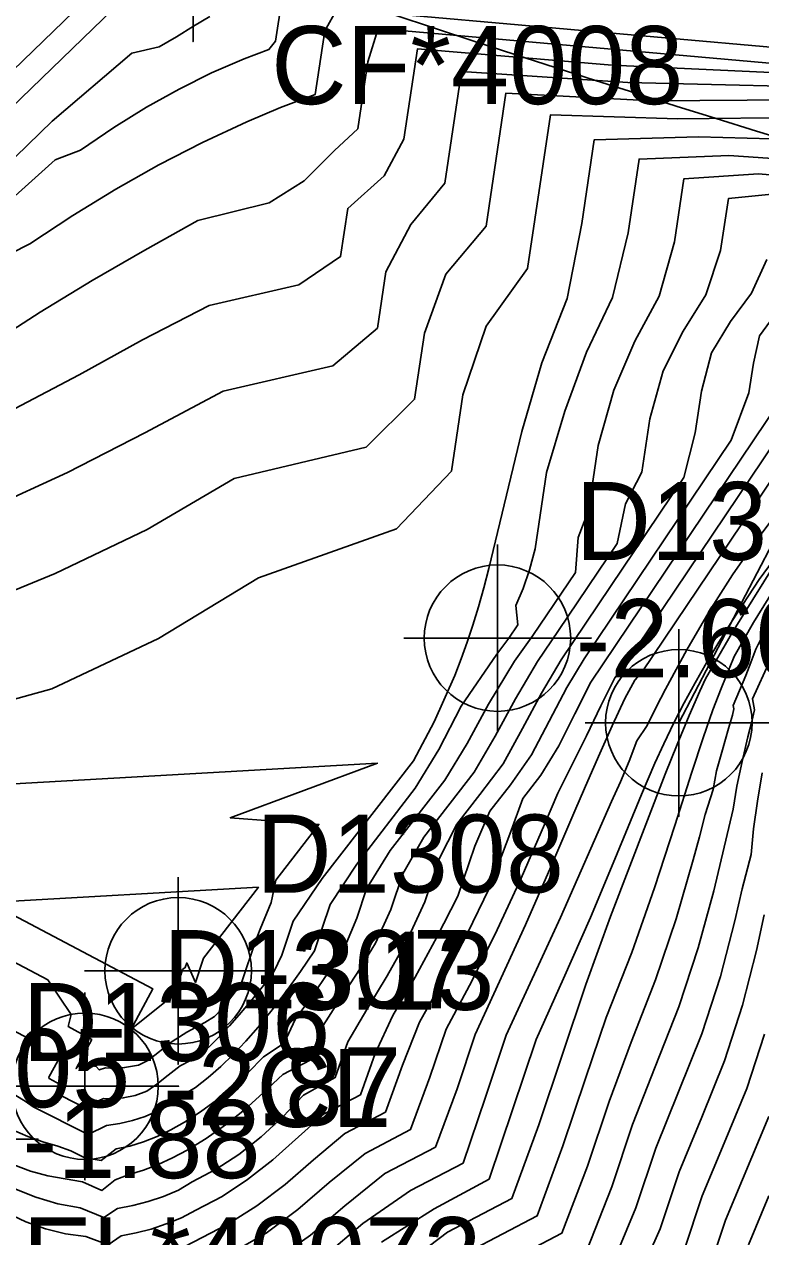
# Model space of a CAD drawing. Extents: x 2356077 to 2359823, y 225951 to 227822.
# Drawn here: x 2357997.42 to 2358020.99, y 226115.82 to 226154.63 of the extents above; entities that cross this region are included whole.
import ezdxf

# ---------------------------------------------------------------- set-up
doc = ezdxf.new("R2010")
doc.units = 0
for name, color, linetype in [('DTM Contours Major', 7, 'Continuous'), ('DTM Contours Minor', 7, 'Continuous'), ('Exist DTM Breakline', 7, 'Continuous'), ('Exist DTM Breakline Cogo Number', 7, 'Continuous'), ('Exist DTM Breakline Underwater', 7, 'Continuous'), ('Exist DTM Breakline Underwater Cogo Comment', 7, 'Continuous'), ('Exist DTM Breakline Underwater Cogo Elevation', 7, 'Continuous'), ('Exist DTM Breakline Underwater Cogo Number', 7, 'Continuous'), ('Exist DTM Breakline Underwater Cogo Point CELL', 7, 'Continuous'), ('Exist DTM Drainline', 7, 'Continuous'), ('Exist DTM Drainline Cogo Comment', 7, 'Continuous'), ('Exist DTM Drainline Cogo Point CELL', 7, 'Continuous'), ('Exist DTM Regular Point Underwater CELL', 7, 'Continuous'), ('Exist DTM Regular Point Underwater Cogo Comment', 7, 'Continuous'), ('Exist DTM Regular Point Underwater Cogo Elevation', 7, 'Continuous'), ('Exist DTM Regular Point Underwater Cogo Number', 7, 'Continuous')]:
    doc.layers.add(name, color=color, linetype=linetype)

msp = doc.modelspace()

# ---------------------------------------------------------------- linework, layer by layer
at = {"layer": 'DTM Contours Major'}
for points in [[(2357995.938, 226148.08), (2357998.409, 226150.294), (2357999.223, 226150.6), (2358000.286, 226151.324), (2358001.333, 226151.975), (2358002.372, 226152.557), (2358003.41, 226153.074), (2358004.457, 226153.528), (2358005.248, 226153.828), (2358005.464, 226154.092), (2358005.661, 226155.415)], [(2357995.438, 226135.834), (2357998.405, 226137.045), (2358001.355, 226138.462), (2358004.138, 226140.094), (2358008.367, 226141.097), (2358009.912, 226142.628), (2358010.228, 226144.748), (2358010.916, 226146.636), (2358012.204, 226148.175), (2358012.839, 226152.428), (2358017.52, 226152.187), (2358022.082, 226152.212)], [(2357997.08, 226118.119), (2357997.619, 226117.92), (2357998.169, 226117.768), (2357998.729, 226117.667), (2357999.284, 226117.578), (2357999.903, 226117.302), (2358000.327, 226117.642), (2358000.781, 226117.808), (2358001.239, 226117.948), (2358001.7, 226118.125), (2358002.164, 226118.338), (2358002.631, 226118.586), (2358003.245, 226118.963), (2358003.86, 226119.395), (2358004.469, 226119.884), (2358005.071, 226120.427), (2358005.693, 226121.011), (2358006.566, 226121.468), (2358006.913, 226122.461), (2358007.474, 226123.345), (2358008.07, 226124.26), (2358008.659, 226125.217), (2358009.156, 226126.288), (2358009.539, 226127.43), (2358010.204, 226128.606), (2358011.817, 226130.692), (2358012.493, 226131.843), (2358013.14, 226133.035), (2358013.847, 226134.236), (2358014.525, 226135.228), (2358016.4, 226138.013), (2358016.668, 226139.276), (2358017.187, 226140.293), (2358017.442, 226142.004), (2358017.866, 226143.534), (2358018.506, 226144.81), (2358019.24, 226145.975), (2358019.71, 226147.389), (2358019.959, 226149.053), (2358021.881, 226149.245)], [(2358005.453, 226115.062), (2358006.578, 226115.864), (2358007.681, 226116.809), (2358008.958, 226117.837), (2358010.583, 226118.689), (2358011.272, 226120.547), (2358011.855, 226122.286), (2358013.469, 226125.801), (2358014.276, 226127.66), (2358015.074, 226129.53), (2358015.455, 226130.412), (2358015.842, 226131.291), (2358016.236, 226132.171), (2358016.641, 226133.053), (2358016.959, 226133.633), (2358017.202, 226133.897), (2358023.605, 226143.413)], [(2358012.273, 226114.69), (2358014.631, 226115.926), (2358015.446, 226118.081), (2358016.138, 226120.147), (2358016.842, 226122.049), (2358017.626, 226124.037), (2358018.283, 226125.997), (2358018.834, 226127.883), (2358019.032, 226128.617), (2358019.219, 226129.335), (2358019.469, 226130.132), (2358019.583, 226130.728), (2358019.767, 226131.409), (2358019.959, 226132.083), (2358020.088, 226132.51), (2358020.129, 226132.713), (2358020.11, 226132.826), (2358020.513, 226133.782), (2358020.673, 226134.205), (2358020.842, 226134.629), (2358021.414, 226135.779)], [(2358000.837, 226122.462), (2358002.342, 226123.67), (2358002.318, 226124.241), (2358002.432, 226124.186), (2358002.488, 226124.371), (2358002.569, 226124.435), (2358002.619, 226124.582), (2358002.896, 226123.96), (2358003.154, 226124.732), (2358004.915, 226127.008), (2357996.296, 226126.52), (2358001.539, 226123.751), (2358000.837, 226122.462)], [(2358019.311, 226114.695), (2358019.863, 226116.343), (2358021.255, 226119.671)]]:
    msp.add_lwpolyline(points, dxfattribs=at)
at = {"layer": 'DTM Contours Minor'}
for points in [[(2357963.615, 226154.966), (2357964.645, 226153.817), (2357965.905, 226152.418), (2357970.7, 226147.364), (2357971.867, 226146.184), (2357974.235, 226143.811), (2357974.852, 226143.575), (2357975.09, 226143.881), (2357975.542, 226144.206), (2357975.79, 226144.524), (2357976.124, 226144.387), (2357978.738, 226142.309), (2357980.278, 226141.403), (2357981.325, 226141.088), (2357982.437, 226140.204), (2357983.521, 226138.924), (2358002.237, 226157.036)], [(2357964.064, 226155.353), (2357964.768, 226154.468), (2357965.119, 226154.02), (2357965.243, 226153.816), (2357965.329, 226153.399), (2357967.293, 226151.288), (2357968.456, 226149.913), (2357971.035, 226147.191), (2357972.192, 226146.109), (2357974.387, 226143.83), (2357974.871, 226143.864), (2357975.119, 226144.182), (2357975.124, 226144.04), (2357975.735, 226144.717), (2357976.028, 226145.094), (2357976.413, 226145.028), (2357978.999, 226142.972), (2357980.548, 226142.324), (2357981.313, 226141.968), (2357982.38, 226141.12), (2357983.361, 226139.923), (2358000.953, 226156.946)], [(2357996.351, 226146.973), (2357997.598, 226147.604), (2357998.976, 226148.516), (2358000.348, 226149.357), (2358001.726, 226150.131), (2358003.119, 226150.846), (2358004.54, 226151.506), (2358005.626, 226151.966), (2358006.734, 226152.387), (2358007.038, 226154.42), (2358007.438, 226155.123), (2358023.849, 226153.672)], [(2357967.807, 226150.234), (2357970.922, 226146.951), (2357972.034, 226145.829), (2357974.728, 226143.025), (2357975.7, 226144.271), (2357977.26, 226142.613), (2357978.772, 226141.412), (2357980.23, 226140.843), (2357981.25, 226140.277), (2357982.486, 226139.294), (2357983.93, 226138.72), (2357987.026, 226141.717), (2357990.036, 226144.231), (2357992.81, 226146.423), (2357995.548, 226148.856), (2357998.31, 226151.529), (2358000.859, 226153.706), (2358001.737, 226153.909), (2358002.287, 226154.234), (2358002.833, 226154.576), (2358003.358, 226154.881)], [(2357996.28, 226144.358), (2357997.931, 226145.415), (2357999.596, 226146.427), (2358001.276, 226147.402), (2358002.974, 226148.348), (2358005.261, 226148.917), (2358006.382, 226149.621), (2358007.349, 226150.597), (2358008.094, 226151.282), (2358008.414, 226153.43), (2358008.744, 226154.496), (2358031.037, 226152.526)], [(2357997.104, 226142.325), (2357999.174, 226143.406), (2358001.206, 226144.527), (2358003.333, 226145.626), (2358006.213, 226146.291), (2358007.544, 226147.194), (2358007.774, 226148.736), (2358008.935, 226149.776), (2358009.57, 226150.955), (2358010.002, 226153.846), (2358016.236, 226153.323), (2358027.791, 226152.792)], [(2357996.289, 226139.133), (2357998.806, 226140.288), (2358001.28, 226141.556), (2358003.791, 226142.886), (2358007.297, 226143.696), (2358008.727, 226144.906), (2358008.997, 226146.711), (2358009.798, 226148.221), (2358010.885, 226149.551), (2358011.419, 226153.126), (2358016.736, 226152.767), (2358022.097, 226152.64)], [(2357994.748, 226132.372), (2357998.306, 226133.36), (2358001.719, 226134.965), (2358004.913, 226136.911), (2358009.339, 226138.475), (2358011.093, 226140.331), (2358011.458, 226142.77), (2358012.204, 226144.965), (2358013.525, 226146.813), (2358014.26, 226151.731), (2358018.338, 226151.603), (2358022.364, 226151.654)], [(2357991.456, 226125.381), (2357997.58, 226122.148), (2357997.683, 226121.834), (2357998.488, 226121.452), (2357998.201, 226120.926), (2357998.215, 226120.878), (2357998.573, 226120.688), (2357998.63, 226120.313), (2357999.341, 226119.955), (2357999.952, 226120.246), (2358000.208, 226120.233), (2358000.59, 226120.261), (2358000.966, 226120.343), (2358001.338, 226120.475), (2358001.66, 226120.702), (2358002.022, 226120.993), (2358002.414, 226121.285), (2358002.741, 226121.456), (2358003.056, 226121.638), (2358003.365, 226121.925), (2358003.675, 226122.235), (2358003.987, 226122.567), (2358004.302, 226122.921), (2358004.665, 226123.352), (2358005.032, 226123.811), (2358005.407, 226124.297), (2358005.667, 226124.829), (2358006.031, 226125.915), (2358006.96, 226127.281), (2358009.877, 226131.053), (2358010.545, 226132.298), (2358011.201, 226133.786), (2358011.404, 226134.314), (2358011.597, 226134.852), (2358011.778, 226135.4), (2358011.958, 226135.988), (2358012.129, 226136.591), (2358012.292, 226137.208), (2358013.346, 226141.597), (2358013.982, 226143.794), (2358014.799, 226145.852), (2358015.265, 226148.251), (2358015.666, 226150.938), (2358018.998, 226151.034), (2358022.121, 226150.947)], [(2357997.153, 226120.334), (2357997.448, 226120.16), (2357997.7, 226119.98), (2357999.469, 226119.089), (2358000.054, 226119.374), (2358000.477, 226119.446), (2358000.884, 226119.535), (2358001.289, 226119.668), (2358001.693, 226119.844), (2358002.089, 226120.071), (2358002.486, 226120.346), (2358002.903, 226120.597), (2358003.306, 226120.917), (2358003.708, 226121.27), (2358004.109, 226121.656), (2358004.509, 226122.075), (2358004.906, 226122.526), (2358005.356, 226123.079), (2358005.805, 226123.672), (2358006.256, 226124.303), (2358006.713, 226124.968), (2358007.211, 226126.453), (2358008.061, 226127.748), (2358009.937, 226130.174), (2358010.687, 226131.417), (2358011.399, 226132.803), (2358012.543, 226134.463), (2358012.927, 226134.976), (2358013.214, 226135.402), (2358013.156, 226136.028), (2358013.392, 226136.57), (2358013.593, 226137.164), (2358013.771, 226137.84), (2358014.136, 226140.287), (2358014.728, 226142.25), (2358015.412, 226144.139), (2358016.248, 226145.891), (2358016.746, 226147.961), (2358017.098, 226150.315), (2358019.974, 226150.436), (2358022.942, 226150.234)], [(2357997.047, 226119.24), (2357997.531, 226119.027), (2357998.012, 226118.85), (2357998.491, 226118.713), (2357998.913, 226118.567), (2357999.355, 226118.345), (2357999.881, 226118.26), (2358000.361, 226118.627), (2358000.798, 226118.72), (2358001.236, 226118.854), (2358001.674, 226119.028), (2358002.113, 226119.239), (2358002.553, 226119.487), (2358003.063, 226119.815), (2358003.572, 226120.189), (2358004.078, 226120.607), (2358004.579, 226121.069), (2358005.073, 226121.574), (2358005.741, 226122.013), (2358006.1, 226122.798), (2358006.632, 226123.523), (2358007.159, 226124.292), (2358007.685, 226125.099), (2358008.065, 226126.015), (2358008.378, 226126.95), (2358009.135, 226128.18), (2358010.88, 226130.437), (2358011.6, 226131.605), (2358012.279, 226132.872), (2358013.113, 226134.243), (2358013.698, 226135.06), (2358015.062, 226137.086), (2358015.149, 226138.206), (2358015.48, 226139.071), (2358015.789, 226141.145), (2358016.295, 226142.923), (2358016.959, 226144.489), (2358017.747, 226145.932), (2358018.228, 226147.672), (2358018.528, 226149.68), (2358020.922, 226149.841), (2358023.59, 226149.606)], [(2357997.067, 226117.37), (2357997.785, 226117.08), (2357998.497, 226116.871), (2357999.203, 226116.747), (2357999.969, 226116.431), (2358000.401, 226116.725), (2358000.892, 226116.82), (2358001.384, 226116.94), (2358001.875, 226117.102), (2358002.361, 226117.306), (2358002.79, 226117.574), (2358003.557, 226117.976), (2358004.29, 226118.451), (2358004.997, 226119.014), (2358005.689, 226119.649), (2358006.362, 226120.351), (2358007.367, 226120.911), (2358007.777, 226122.054), (2358008.385, 226123.093), (2358009.035, 226124.171), (2358009.669, 226125.292), (2358010.239, 226126.535), (2358010.693, 226127.89), (2358011.268, 226129.025), (2358012.006, 226129.979), (2358012.752, 226130.957), (2358013.364, 226132.084), (2358013.974, 226133.219), (2358014.607, 226134.287), (2358018.532, 226140.12), (2358018.899, 226141.55), (2358019.099, 226142.886), (2358019.42, 226144.118), (2358020.028, 226145.123), (2358020.701, 226146.028), (2358021.192, 226147.098)], [(2357996.841, 226116.592), (2357997.467, 226116.299), (2357998.101, 226116.071), (2357998.744, 226115.911), (2357999.393, 226115.824), (2358000.108, 226115.56), (2358000.523, 226115.847), (2358000.998, 226115.941), (2358001.477, 226116.064), (2358001.961, 226116.225), (2358002.449, 226116.423), (2358002.916, 226116.663), (2358003.75, 226117.109), (2358004.563, 226117.65), (2358005.372, 226118.276), (2358007.017, 226119.751), (2358008.179, 226120.36), (2358008.654, 226121.687), (2358009.218, 226122.898), (2358009.934, 226124.129), (2358010.626, 226125.406), (2358011.302, 226126.721), (2358011.837, 226128.318), (2358012.327, 226129.438), (2358012.984, 226130.288), (2358013.653, 226131.243), (2358014.787, 226133.4), (2358015.341, 226134.316), (2358020.05, 226141.315), (2358020.616, 226142.832), (2358020.758, 226143.785), (2358020.954, 226144.664), (2358021.514, 226145.412)], [(2358004.094, 226115.327), (2358005.164, 226115.935), (2358006.179, 226116.687), (2358007.18, 226117.554), (2358008.326, 226118.483), (2358009.786, 226119.248), (2358010.4, 226120.927), (2358010.926, 226122.458), (2358011.761, 226124.02), (2358012.554, 226125.643), (2358013.32, 226127.299), (2358014.071, 226129.017), (2358014.497, 226130.017), (2358015.419, 226131.85), (2358015.88, 226132.813), (2358016.328, 226133.712), (2358016.649, 226134.137), (2358023.078, 226143.691)], [(2358002.557, 226115.502), (2358003.938, 226116.222), (2358004.864, 226116.804), (2358005.775, 226117.494), (2358006.673, 226118.283), (2358007.681, 226119.122), (2358008.986, 226119.806), (2358009.527, 226121.309), (2358010.074, 226122.682), (2358010.851, 226124.074), (2358011.593, 226125.517), (2358012.315, 226126.991), (2358012.965, 226128.701), (2358013.382, 226129.846), (2358013.959, 226130.591), (2358014.529, 226131.532), (2358015.04, 226132.554), (2358015.556, 226133.576), (2358021.567, 226142.507)], [(2358007.034, 226115.192), (2358008.26, 226116.244), (2358009.783, 226117.293), (2358011.471, 226118.177), (2358012.185, 226120.287), (2358012.848, 226122.265), (2358014.589, 226126.033), (2358016.221, 226129.747), (2358016.504, 226130.377), (2358016.783, 226131.04), (2358017.029, 226131.692), (2358017.359, 226132.189), (2358017.65, 226132.772), (2358017.945, 226133.347), (2358018.63, 226134.608), (2358019.345, 226135.83), (2358020.093, 226137.009), (2358020.875, 226138.143), (2358021.691, 226139.229)], [(2358009.236, 226114.653), (2358010.967, 226115.959), (2358013.026, 226117.039), (2358013.886, 226119.394), (2358015.394, 226123.893), (2358016.182, 226126.068), (2358017.939, 226130.627), (2358018.317, 226131.571), (2358018.705, 226132.502), (2358019.046, 226133.284), (2358019.222, 226133.673), (2358020.095, 226135.172), (2358022.751, 226139.445)], [(2358008.856, 226115.638), (2358010.536, 226116.71), (2358012.305, 226117.662), (2358013.802, 226122.128), (2358014.678, 226124.085), (2358015.544, 226126.038), (2358016.321, 226127.906), (2358017.176, 226129.975), (2358017.609, 226130.973), (2358017.893, 226131.596), (2358018.215, 226132.266), (2358018.545, 226132.912), (2358018.89, 226133.55), (2358019.256, 226134.191), (2358019.649, 226134.848), (2358020.075, 226135.535), (2358020.946, 226136.859), (2358021.961, 226138.238)], [(2358011.638, 226115.334), (2358013.833, 226116.485), (2358014.664, 226118.732), (2358015.386, 226120.887), (2358016.048, 226122.838), (2358016.872, 226124.921), (2358017.596, 226126.986), (2358018.245, 226128.986), (2358018.787, 226130.69), (2358019.152, 226131.792), (2358019.465, 226132.681), (2358019.724, 226133.368), (2358020, 226134.053), (2358020.146, 226134.395), (2358020.761, 226135.485), (2358021.889, 226137.301)], [(2358015.415, 226115.36), (2358016.224, 226117.419), (2358016.889, 226119.405), (2358017.614, 226121.26), (2358018.373, 226123.179), (2358018.992, 226125.069), (2358019.488, 226126.892), (2358020.116, 226129.505), (2358020.227, 226130.24), (2358020.399, 226131.034), (2358020.58, 226131.817), (2358020.704, 226132.312), (2358020.789, 226132.689), (2358020.73, 226133.039), (2358021.299, 226134.271)], [(2357987.336, 226129.762), (2357998.178, 226124.037), (2357998.921, 226122.929), (2357998.824, 226122.552), (2357999.581, 226122.128), (2357999.075, 226121.199), (2357999.257, 226121.385), (2357999.413, 226121.337), (2357999.568, 226121.297), (2357999.721, 226121.265), (2357999.818, 226121.16), (2358000.024, 226121.223), (2358000.174, 226121.213), (2358000.63, 226121.23), (2358001.078, 226121.314), (2358001.399, 226121.469), (2358002.149, 226122.07), (2358002.619, 226122.369), (2358003.199, 226122.673), (2358003.508, 226122.865), (2358003.739, 226123.116), (2358003.961, 226123.379), (2358004.172, 226123.654), (2358004.381, 226123.975), (2358004.818, 226125.28), (2358004.969, 226125.662), (2358005.327, 226126.52), (2358005.473, 226127.233), (2358006.852, 226129.016), (2358004.012, 226129.233), (2358008.721, 226130.974), (2357987.336, 226129.762)], [(2358016.186, 226114.787), (2358016.999, 226116.747), (2358017.638, 226118.653), (2358018.366, 226120.458), (2358019.108, 226122.316), (2358019.703, 226124.152), (2358020.166, 226125.931), (2358020.403, 226126.958), (2358020.691, 226128.057), (2358020.762, 226128.872), (2358020.888, 226129.761), (2358021.043, 226130.665)], [(2358016.943, 226114.207), (2358017.771, 226116.069), (2358018.382, 226117.892), (2358019.103, 226119.641), (2358019.832, 226121.444), (2358020.411, 226123.232), (2358020.853, 226124.976), (2358021.1, 226126.123)], [(2358018.542, 226115.385), (2358019.124, 226117.122), (2358019.828, 226118.813), (2358020.547, 226120.562), (2358021.114, 226122.304)], [(2358020.598, 226115.553), (2358021.258, 226117.121)]]:
    msp.add_lwpolyline(points, dxfattribs=at)
at = {"layer": 'Exist DTM Breakline'}
msp.add_spline([(2357739.379, 226441.004), (2357819.613, 226359.102), (2357890.87, 226277.588), (2357993.999, 226180.096), (2358102.764, 226183.23), (2358191.473, 226205.9), (2358275.273, 226131.78), (2358421.38, 226152.319), (2358505.025, 226137.402), (2358547.118, 226053.573)], degree=3, dxfattribs=at)
at = {"layer": 'Exist DTM Breakline Underwater'}
msp.add_line((2358018.372, 226132.271), (2358025.938, 226146.768), dxfattribs=at)
msp.add_spline([(2357739.428, 226434.309), (2357811.723, 226357.465), (2357885.724, 226276.345), (2357991.789, 226172.502), (2358103.028, 226173.66), (2358191.056, 226197.408), (2358272.648, 226122.63), (2358421.22, 226141.688), (2358498.765, 226117.394), (2358527.12, 226046.782)], degree=3, dxfattribs=at)
at = {"layer": 'Exist DTM Breakline Underwater Cogo Point CELL'}
for points in [[(2358018.372, 226135.271), (2358018.372, 226129.271), (2358018.372, 226132.271), (2358021.372, 226132.271), (2358015.372, 226132.271)], [(2357994.862, 226121.943), (2357994.862, 226115.943), (2357994.862, 226118.943), (2357997.862, 226118.943), (2357991.862, 226118.943)]]:
    msp.add_lwpolyline(points, dxfattribs=at)
msp.add_circle((2358018.372, 226132.271), 2.344, dxfattribs=at)
at = {"layer": 'Exist DTM Drainline'}
msp.add_spline([(2358002.822, 226157.077), (2358085.779, 226145.3), (2358186.306, 226180.964), (2358265.469, 226105.433), (2358430.76, 226108.273), (2358483.144, 226082.187), (2358495.873, 226067.413)], degree=3, dxfattribs=at)
at = {"layer": 'Exist DTM Drainline Cogo Point CELL'}
msp.add_lwpolyline([(2358002.822, 226160.077), (2358002.822, 226154.077), (2358002.822, 226157.077), (2358005.822, 226157.077), (2357999.822, 226157.077)], dxfattribs=at)
at = {"layer": 'Exist DTM Regular Point Underwater CELL'}
for points in [[(2358012.566, 226137.98), (2358012.566, 226131.98), (2358012.566, 226134.98), (2358015.566, 226134.98), (2358009.566, 226134.98)], [(2358002.345, 226127.331), (2358002.345, 226121.331), (2358002.345, 226124.331), (2358005.345, 226124.331), (2357999.345, 226124.331)], [(2357999.362, 226123.634), (2357999.362, 226117.634), (2357999.362, 226120.634), (2358002.362, 226120.634), (2357996.362, 226120.634)]]:
    msp.add_lwpolyline(points, dxfattribs=at)
for centre in [(2358012.566, 226134.98), (2358002.345, 226124.331), (2357999.362, 226120.634)]:
    msp.add_circle(centre, 2.344, dxfattribs=at)

# ---------------------------------------------------------------- texts
at = {"layer": 'Exist DTM Breakline Cogo Number'}
msp.add_text('D1305', height=2.5, dxfattribs=at).set_placement((2357990.96, 226119.963))
at = {"layer": 'Exist DTM Breakline Underwater Cogo Comment'}
msp.add_text('EL*40072', height=2.5, dxfattribs=at).set_placement((2357997.362, 226113.943))
at = {"layer": 'Exist DTM Breakline Underwater Cogo Elevation'}
msp.add_text('-1.88', height=2.5, dxfattribs=at).set_placement((2357997.362, 226117.693))
at = {"layer": 'Exist DTM Breakline Underwater Cogo Number'}
msp.add_text('D1306', height=2.5, dxfattribs=at).set_placement((2357997.362, 226121.443))
at = {"layer": 'Exist DTM Drainline Cogo Comment'}
msp.add_text('CF*4008', height=2.5, dxfattribs=at).set_placement((2358005.322, 226152.077))
at = {"layer": 'Exist DTM Regular Point Underwater Cogo Comment'}
msp.add_text('CL', height=2.5, dxfattribs=at).set_placement((2358004.845, 226119.331))
at = {"layer": 'Exist DTM Regular Point Underwater Cogo Elevation'}
for s, p in [('-2.60', (2358015.066, 226133.73)), ('-3.13', (2358004.845, 226123.081)), ('-2.87', (2358001.862, 226119.384))]:
    msp.add_text(s, height=2.5, dxfattribs=at).set_placement(p)
at = {"layer": 'Exist DTM Regular Point Underwater Cogo Number'}
for s, p in [('D1309', (2358015.066, 226137.48)), ('D1308', (2358004.845, 226126.831)), ('D1307', (2358001.862, 226123.134))]:
    msp.add_text(s, height=2.5, dxfattribs=at).set_placement(p)

doc.saveas('drawing.dxf')
